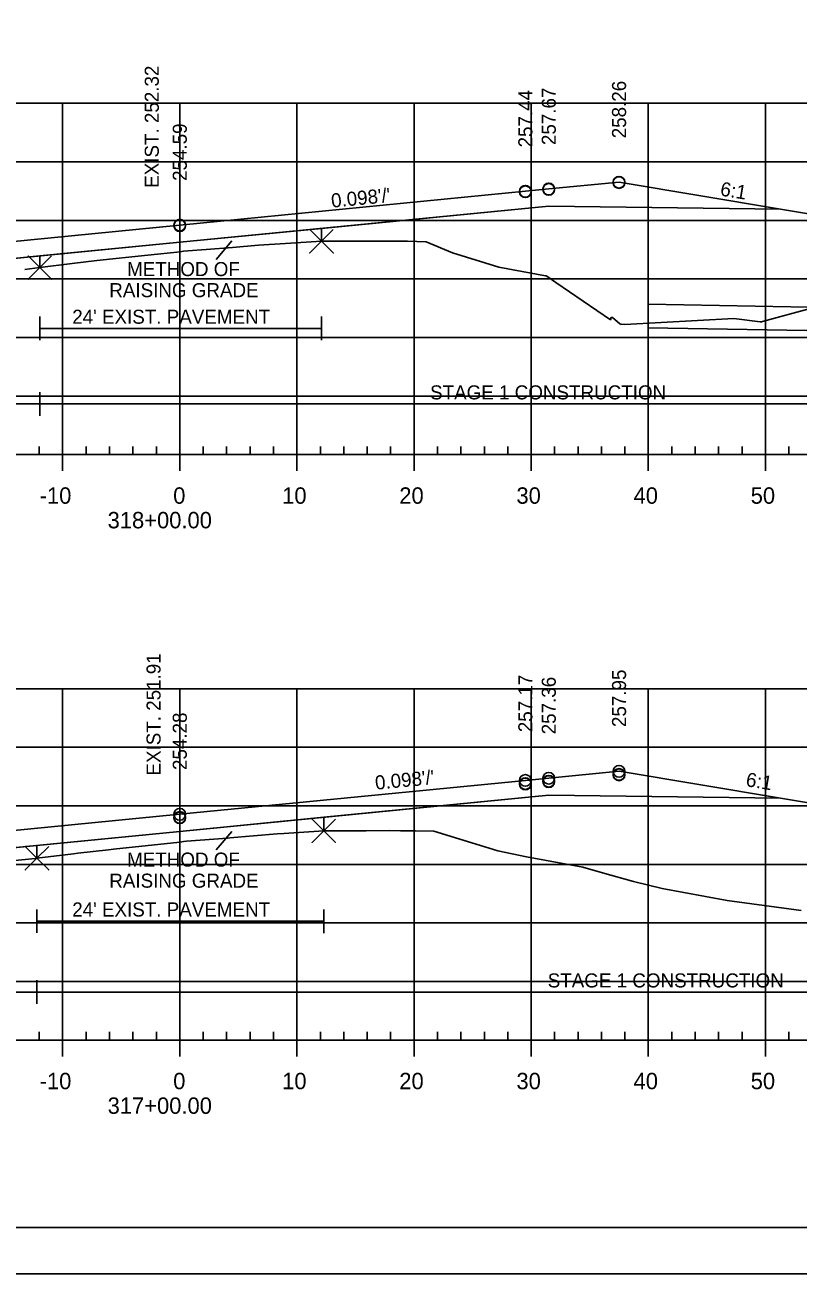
# Model space of a CAD drawing. Extents: x 1365647 to 1367999, y 387113 to 400173.
# Drawn here: x 1365880.9 to 1365946.9, y 398679.6 to 398786.3 of the extents above; entities that cross this region are included whole.
import ezdxf

# ---------------------------------------------------------------- set-up
doc = ezdxf.new("R2010")
doc.units = 0
for name, color, linetype in [('R_Alt Surface', 7, 'Continuous'), ('R_Axis', 7, 'Continuous'), ('R_Axis Annot', 7, 'Continuous'), ('R_Border', 7, 'Continuous'), ('R_Contours', 7, 'Continuous'), ('R_Detour', 7, 'Continuous'), ('R_Dimension', 7, 'Continuous'), ('R_Exist Surface', 7, 'Continuous'), ('R_Fin Surface', 7, 'Continuous'), ('R_Fin Surface Annot', 7, 'Continuous'), ('R_Grid', 7, 'Continuous'), ('R_No Plot', 7, 'Continuous'), ('R_Water', 7, 'Continuous'), ('R_Xsect Elev', 7, 'Continuous')]:
    doc.layers.add(name, color=color, linetype=linetype)

msp = doc.modelspace()

# ---------------------------------------------------------------- linework, layer by layer
at = {"layer": 'R_Alt Surface'}
for points in [[(1365835.17, 398761.97), (1365862.59, 398764.67), (1365894.09, 398767.76), (1365925.59, 398770.84), (1365945.36, 398770.6)], [(1365835.17, 398711.66), (1365862.59, 398714.36), (1365894.09, 398717.45), (1365925.59, 398720.53), (1365945.36, 398720.29)]]:
    msp.add_lwpolyline(points, dxfattribs=at)
at = {"layer": 'R_Axis'}
for p, q in [((1365749.09, 398749.63), (1366039.09, 398749.63)), ((1365882.09, 398749.63), (1365882.09, 398750.33)), ((1365884.09, 398748.23), (1365884.09, 398749.63)), ((1365886.09, 398749.63), (1365886.09, 398750.33)), ((1365888.09, 398749.63), (1365888.09, 398750.33)), ((1365890.09, 398749.63), (1365890.09, 398750.33)), ((1365892.09, 398749.63), (1365892.09, 398750.33)), ((1365894.09, 398748.23), (1365894.09, 398749.63)), ((1365896.09, 398749.63), (1365896.09, 398750.33)), ((1365898.09, 398749.63), (1365898.09, 398750.33)), ((1365900.09, 398749.63), (1365900.09, 398750.33)), ((1365902.09, 398749.63), (1365902.09, 398750.33)), ((1365904.09, 398748.23), (1365904.09, 398749.63)), ((1365906.09, 398749.63), (1365906.09, 398750.33)), ((1365908.09, 398749.63), (1365908.09, 398750.33)), ((1365910.09, 398749.63), (1365910.09, 398750.33)), ((1365912.09, 398749.63), (1365912.09, 398750.33)), ((1365914.09, 398748.23), (1365914.09, 398749.63)), ((1365916.09, 398749.63), (1365916.09, 398750.33)), ((1365918.09, 398749.63), (1365918.09, 398750.33)), ((1365920.09, 398749.63), (1365920.09, 398750.33)), ((1365922.09, 398749.63), (1365922.09, 398750.33)), ((1365924.09, 398748.23), (1365924.09, 398749.63)), ((1365926.09, 398749.63), (1365926.09, 398750.33)), ((1365928.09, 398749.63), (1365928.09, 398750.33)), ((1365930.09, 398749.63), (1365930.09, 398750.33)), ((1365932.09, 398749.63), (1365932.09, 398750.33)), ((1365934.09, 398748.23), (1365934.09, 398749.63)), ((1365936.09, 398749.63), (1365936.09, 398750.33)), ((1365938.09, 398749.63), (1365938.09, 398750.33)), ((1365940.09, 398749.63), (1365940.09, 398750.33)), ((1365942.09, 398749.63), (1365942.09, 398750.33)), ((1365944.09, 398748.23), (1365944.09, 398749.63)), ((1365946.09, 398749.63), (1365946.09, 398750.33)), ((1365882.09, 398699.63), (1365882.09, 398700.33)), ((1365886.09, 398699.63), (1365886.09, 398700.33)), ((1365888.09, 398699.63), (1365888.09, 398700.33)), ((1365890.09, 398699.63), (1365890.09, 398700.33)), ((1365892.09, 398699.63), (1365892.09, 398700.33)), ((1365896.09, 398699.63), (1365896.09, 398700.33)), ((1365898.09, 398699.63), (1365898.09, 398700.33)), ((1365900.09, 398699.63), (1365900.09, 398700.33)), ((1365902.09, 398699.63), (1365902.09, 398700.33)), ((1365906.09, 398699.63), (1365906.09, 398700.33)), ((1365908.09, 398699.63), (1365908.09, 398700.33)), ((1365910.09, 398699.63), (1365910.09, 398700.33)), ((1365912.09, 398699.63), (1365912.09, 398700.33)), ((1365916.09, 398699.63), (1365916.09, 398700.33)), ((1365918.09, 398699.63), (1365918.09, 398700.33)), ((1365920.09, 398699.63), (1365920.09, 398700.33)), ((1365922.09, 398699.63), (1365922.09, 398700.33)), ((1365926.09, 398699.63), (1365926.09, 398700.33)), ((1365928.09, 398699.63), (1365928.09, 398700.33)), ((1365930.09, 398699.63), (1365930.09, 398700.33)), ((1365932.09, 398699.63), (1365932.09, 398700.33)), ((1365936.09, 398699.63), (1365936.09, 398700.33)), ((1365938.09, 398699.63), (1365938.09, 398700.33)), ((1365940.09, 398699.63), (1365940.09, 398700.33)), ((1365942.09, 398699.63), (1365942.09, 398700.33)), ((1365946.09, 398699.63), (1365946.09, 398700.33)), ((1365749.09, 398699.63), (1366039.09, 398699.63)), ((1365884.09, 398698.23), (1365884.09, 398699.63)), ((1365894.09, 398698.23), (1365894.09, 398699.63)), ((1365904.09, 398698.23), (1365904.09, 398699.63)), ((1365914.09, 398698.23), (1365914.09, 398699.63)), ((1365924.09, 398698.23), (1365924.09, 398699.63)), ((1365934.09, 398698.23), (1365934.09, 398699.63)), ((1365944.09, 398698.23), (1365944.09, 398699.63))]:
    msp.add_line(p, q, dxfattribs=at)
at = {"layer": 'R_Border'}
msp.add_line((1366052.27, 398683.63), (1365736.09, 398683.63), dxfattribs=at)
at = {"layer": 'R_Contours'}
for p, q in [((1365925.59, 398770.84), (1365906.19, 398768.94)), ((1365906.19, 398768.94), (1365894.09, 398767.76)), ((1365906.19, 398768.94), (1365906.19, 398767.85)), ((1365906.19, 398767.85), (1365906.19, 398768.94)), ((1365894.09, 398767.76), (1365882.15, 398766.59)), ((1365906.19, 398767.85), (1365908.41, 398767.86)), ((1365908.41, 398767.86), (1365910.14, 398767.85)), ((1365910.14, 398767.85), (1365911.92, 398767.84)), ((1365911.92, 398767.84), (1365913.54, 398767.84)), ((1365882.15, 398766.59), (1365862.59, 398764.67)), ((1365882.15, 398765.6), (1365882.15, 398766.59)), ((1365882.15, 398766.59), (1365882.15, 398765.6)), ((1365891.35, 398766.66), (1365894.12, 398766.95)), ((1365894.12, 398766.95), (1365894.41, 398766.99)), ((1365880.86, 398765.43), (1365882.15, 398765.6)), ((1365882.15, 398765.6), (1365884.91, 398765.94)), ((1365926.19, 398764.33), (1365930.85, 398761.15)), ((1365931.02, 398761.34), (1365931.67, 398760.8)), ((1365953.59, 398718.92), (1365945.36, 398720.29)), ((1365906.38, 398718.65), (1365894.09, 398717.45)), ((1365906.38, 398717.5), (1365906.38, 398718.65)), ((1365906.38, 398718.65), (1365906.38, 398717.5)), ((1365894.09, 398717.45), (1365881.9, 398716.25)), ((1365881.9, 398716.25), (1365862.59, 398714.36)), ((1365881.9, 398716.25), (1365881.9, 398715.16)), ((1365881.9, 398715.16), (1365881.9, 398716.25))]:
    msp.add_line(p, q, dxfattribs=at)
for points in [[(1365969.61, 398761.76), (1365976.54, 398761.58), (1365953.59, 398769.23), (1365945.36, 398770.6), (1365925.59, 398770.84)], [(1365896.35, 398767.15), (1365898.58, 398767.32), (1365900.81, 398767.5), (1365903.12, 398767.66)], [(1365903.12, 398767.66), (1365905.31, 398767.81), (1365906.19, 398767.85)], [(1365913.54, 398767.84), (1365915.13, 398767.79), (1365917.38, 398766.87), (1365921.33, 398765.63), (1365925.32, 398764.89), (1365925.37, 398764.88), (1365925.42, 398764.87), (1365926.19, 398764.33)], [(1365884.91, 398765.94), (1365887.02, 398766.19), (1365891.35, 398766.66)], [(1365894.41, 398766.99), (1365894.78, 398767.03), (1365896.35, 398767.15)], [(1365943.85, 398761), (1365948.03, 398762.12), (1365949.53, 398762.22), (1365954.09, 398762.29)], [(1365930.85, 398761.15), (1365930.93, 398761.34), (1365931.02, 398761.34)], [(1365931.67, 398760.8), (1365931.75, 398760.76), (1365932.07, 398760.75), (1365941.4, 398761.25), (1365943.65, 398760.97), (1365943.76, 398760.97), (1365943.85, 398761)], [(1365945.36, 398720.29), (1365925.59, 398720.53), (1365906.38, 398718.65)], [(1365881.9, 398715.16), (1365885.01, 398715.53), (1365885.4, 398715.58), (1365888.01, 398715.88), (1365888.44, 398715.93), (1365894.1, 398716.54), (1365894.11, 398716.54), (1365894.4, 398716.58), (1365894.66, 398716.6), (1365898.16, 398716.87), (1365898.37, 398716.89), (1365902.4, 398717.23), (1365902.96, 398717.27), (1365906.38, 398717.5)], [(1365906.38, 398717.5), (1365907.14, 398717.5), (1365910.01, 398717.51), (1365911.96, 398717.52), (1365912.92, 398717.49), (1365914.21, 398717.49), (1365915.78, 398717.46), (1365919.01, 398716.46), (1365921.25, 398715.78), (1365923.68, 398715.29), (1365928.51, 398714.38), (1365930.17, 398713.92), (1365932.82, 398713.18), (1365935.28, 398712.57), (1365940.82, 398711.55), (1365947.15, 398710.68)], [(1365846.89, 398712.81), (1365847.97, 398712.85), (1365853.19, 398712.22), (1365853.71, 398712.17), (1365859.4, 398711.4), (1365860.28, 398711.29), (1365862.29, 398711.9), (1365865.83, 398713.1), (1365872.56, 398714.46), (1365872.76, 398714.5), (1365872.78, 398714.51), (1365877.13, 398714.67), (1365881.74, 398715.14), (1365881.9, 398715.16)]]:
    msp.add_lwpolyline(points, dxfattribs=at)
at = {"layer": 'R_Detour'}
for p, q in [((1365906.19, 398767.85), (1365906.19, 398768.94)), ((1365882.15, 398765.6), (1365882.15, 398766.59)), ((1365906.38, 398717.5), (1365906.38, 398718.65)), ((1365881.9, 398715.16), (1365881.9, 398716.25))]:
    msp.add_line(p, q, dxfattribs=at)
at = {"layer": 'R_Dimension'}
for p, q in [((1365897.21, 398766.3), (1365898.53, 398767.87)), ((1365897.21, 398715.86), (1365898.53, 398717.43))]:
    msp.add_line(p, q, dxfattribs=at)
at = {"layer": 'R_Exist Surface'}
for points in [[(1365880.86, 398765.43), (1365882.15, 398765.6), (1365884.91, 398765.94), (1365887.02, 398766.19), (1365891.35, 398766.66), (1365894.12, 398766.95), (1365894.41, 398766.99), (1365894.78, 398767.03), (1365896.35, 398767.15), (1365898.58, 398767.32), (1365900.81, 398767.5), (1365903.12, 398767.66), (1365905.31, 398767.81), (1365906.19, 398767.85), (1365908.41, 398767.86), (1365910.14, 398767.85), (1365911.92, 398767.84), (1365913.54, 398767.84), (1365915.13, 398767.79), (1365917.38, 398766.87), (1365921.33, 398765.63), (1365925.32, 398764.89), (1365925.37, 398764.88), (1365925.42, 398764.87), (1365926.19, 398764.33), (1365930.85, 398761.15), (1365930.93, 398761.34), (1365931.02, 398761.34), (1365931.67, 398760.8), (1365931.75, 398760.76), (1365932.07, 398760.75), (1365941.4, 398761.25), (1365943.65, 398760.97), (1365943.76, 398760.97), (1365943.85, 398761), (1365948.03, 398762.12)], [(1365877.13, 398714.67), (1365881.74, 398715.14), (1365881.9, 398715.16), (1365885.01, 398715.53), (1365885.4, 398715.58), (1365888.01, 398715.88), (1365888.44, 398715.93), (1365894.1, 398716.54), (1365894.11, 398716.54), (1365894.4, 398716.58), (1365894.66, 398716.6), (1365898.16, 398716.87), (1365898.37, 398716.89), (1365902.4, 398717.23), (1365902.96, 398717.27), (1365906.38, 398717.5), (1365907.14, 398717.5), (1365910.01, 398717.51), (1365911.96, 398717.52), (1365912.92, 398717.49), (1365914.21, 398717.49), (1365915.78, 398717.46), (1365919.01, 398716.46), (1365921.25, 398715.78), (1365923.68, 398715.29), (1365928.51, 398714.38), (1365930.17, 398713.92), (1365932.82, 398713.18), (1365935.28, 398712.57), (1365940.82, 398711.55), (1365947.15, 398710.68)]]:
    msp.add_lwpolyline(points, dxfattribs=at)
at = {"layer": 'R_Fin Surface'}
for points in [[(1365825.88, 398762.69), (1365831.45, 398760.83), (1365834.59, 398761.88), (1365835.17, 398761.97), (1365856.59, 398765.54), (1365862.59, 398766.13), (1365864.59, 398766.33), (1365894.09, 398769.22), (1365923.59, 398772.11), (1365925.59, 398772.31), (1365931.59, 398772.89), (1365945.36, 398770.6), (1365953.59, 398769.23), (1365982.61, 398759.55), (1365987.79, 398761.28)], [(1365824.36, 398712.09), (1365830.26, 398710.12), (1365834.59, 398711.57), (1365835.17, 398711.66), (1365856.59, 398715.23), (1365862.59, 398715.82), (1365864.59, 398716.02), (1365894.09, 398718.91), (1365923.59, 398721.8), (1365925.59, 398721.99), (1365931.59, 398722.58), (1365945.36, 398720.29), (1365953.59, 398718.92), (1365983.82, 398708.84), (1365988.93, 398710.54)]]:
    msp.add_lwpolyline(points, dxfattribs=at)
at = {"layer": 'R_Grid'}
for p, q in [((1365749.09, 398779.63), (1366039.09, 398779.63)), ((1365884.09, 398749.63), (1365884.09, 398779.63)), ((1365894.09, 398749.63), (1365894.09, 398779.63)), ((1365904.09, 398749.63), (1365904.09, 398779.63)), ((1365914.09, 398749.63), (1365914.09, 398779.63)), ((1365924.09, 398749.63), (1365924.09, 398779.63)), ((1365934.09, 398749.63), (1365934.09, 398779.63)), ((1365944.09, 398749.63), (1365944.09, 398779.63)), ((1365749.09, 398774.63), (1366039.09, 398774.63)), ((1365749.09, 398769.63), (1366039.09, 398769.63)), ((1365749.09, 398764.63), (1366039.09, 398764.63)), ((1365749.09, 398759.63), (1366039.09, 398759.63)), ((1365749.09, 398754.63), (1366039.09, 398754.63)), ((1365749.09, 398749.63), (1366039.09, 398749.63)), ((1365749.09, 398729.63), (1366039.09, 398729.63)), ((1365884.09, 398699.63), (1365884.09, 398729.63)), ((1365894.09, 398699.63), (1365894.09, 398729.63)), ((1365904.09, 398699.63), (1365904.09, 398729.63)), ((1365914.09, 398699.63), (1365914.09, 398729.63)), ((1365924.09, 398699.63), (1365924.09, 398729.63)), ((1365934.09, 398699.63), (1365934.09, 398729.63)), ((1365944.09, 398699.63), (1365944.09, 398729.63)), ((1365749.09, 398724.63), (1366039.09, 398724.63)), ((1365749.09, 398719.63), (1366039.09, 398719.63)), ((1365749.09, 398714.63), (1366039.09, 398714.63)), ((1365749.09, 398709.63), (1366039.09, 398709.63)), ((1365749.09, 398704.63), (1366039.09, 398704.63)), ((1365749.09, 398699.63), (1366039.09, 398699.63))]:
    msp.add_line(p, q, dxfattribs=at)
at = {"layer": 'R_No Plot'}
msp.add_line((1365723.69, 398679.65), (1366057.03, 398679.65), dxfattribs=at)
msp.add_lwpolyline([(1365723.69, 398892.99), (1366057.03, 398892.99), (1366057.03, 398679.65), (1365723.69, 398679.65)], close=True, dxfattribs=at)
for points in [[(1365906.19, 398767.85), (1365905.19, 398768.85), (1365906.19, 398767.85), (1365905.19, 398766.85), (1365906.19, 398767.85), (1365907.19, 398766.85), (1365906.19, 398767.85), (1365907.19, 398768.85)], [(1365882.15, 398765.6), (1365881.15, 398766.6), (1365882.15, 398765.6), (1365881.15, 398764.6), (1365882.15, 398765.6), (1365883.15, 398764.6), (1365882.15, 398765.6), (1365883.15, 398766.6)], [(1365906.38, 398717.5), (1365905.38, 398718.5), (1365906.38, 398717.5), (1365905.38, 398716.5), (1365906.38, 398717.5), (1365907.38, 398716.5), (1365906.38, 398717.5), (1365907.38, 398718.5)], [(1365881.9, 398715.16), (1365880.9, 398716.16), (1365881.9, 398715.16), (1365880.9, 398714.16), (1365881.9, 398715.16), (1365882.9, 398714.16), (1365881.9, 398715.16), (1365882.9, 398716.16)]]:
    msp.add_lwpolyline(points, dxfattribs=at)
for centre in [(1365925.59, 398772.31), (1365925.59, 398772.3), (1365931.59, 398772.89), (1365931.59, 398772.88), (1365931.59, 398772.86), (1365923.59, 398772.11), (1365923.59, 398772.1), (1365923.59, 398772.07), (1365925.59, 398772.27), (1365894.09, 398769.22), (1365894.09, 398769.21), (1365894.09, 398769.18), (1365931.59, 398722.58), (1365931.59, 398722.31), (1365931.59, 398722.28), (1365923.59, 398721.8), (1365923.59, 398721.53), (1365923.59, 398721.5), (1365925.59, 398721.99), (1365925.59, 398721.73), (1365925.59, 398721.7), (1365894.09, 398718.91), (1365894.09, 398718.64), (1365894.09, 398718.61)]:
    msp.add_circle(centre, 0.5, dxfattribs=at)
at = {"layer": 'R_Water'}
for p, q in [((1365976.09, 398761.73), (1365934.09, 398762.46)), ((1365882.15, 398759.41), (1365882.15, 398761.41)), ((1365906.19, 398759.41), (1365906.19, 398761.41)), ((1365882.15, 398760.41), (1365906.19, 398760.41)), ((1365982.42, 398759.62), (1365934.09, 398760.46)), ((1365882.15, 398752.95), (1365882.15, 398754.95)), ((1365825.88, 398753.95), (1365882.15, 398753.95)), ((1365882.15, 398753.95), (1365987.79, 398753.95)), ((1365881.9, 398708.78), (1365881.9, 398710.78)), ((1365906.38, 398708.77), (1365906.38, 398710.77)), ((1365881.9, 398709.78), (1365906.38, 398709.78)), ((1365881.9, 398702.73), (1365881.9, 398704.73)), ((1365824.36, 398703.73), (1365881.9, 398703.73)), ((1365881.9, 398703.73), (1365988.93, 398703.73))]:
    msp.add_line(p, q, dxfattribs=at)

# ---------------------------------------------------------------- texts
at = {"layer": 'R_Axis Annot'}
for s, p in [('-10', (1365882.13, 398745.43)), ('0', (1365893.53, 398745.43)), ('10', (1365902.83, 398745.43)), ('20', (1365912.83, 398745.43)), ('30', (1365922.83, 398745.43)), ('40', (1365932.83, 398745.43)), ('50', (1365942.83, 398745.43)), ('318+00.00', (1365887.93, 398743.33)), ('-10', (1365882.13, 398695.43)), ('0', (1365893.53, 398695.43)), ('10', (1365902.83, 398695.43)), ('20', (1365912.83, 398695.43)), ('30', (1365922.83, 398695.43)), ('40', (1365932.83, 398695.43)), ('50', (1365942.83, 398695.43)), ('317+00.00', (1365887.93, 398693.33))]:
    msp.add_text(s, height=1.4, dxfattribs=at).set_placement(p)
at = {"layer": 'R_Fin Surface Annot'}
for s, rotation, p in [('6:1', 350.5377, (1365940.17, 398771.76)), ("0.098'/'", 5.5972, (1365907.07, 398770.71)), ("0.098'/'", 5.5972, (1365910.82, 398721)), ('6:1', 350.5377, (1365942.36, 398721.32))]:
    msp.add_text(s, height=1.2, rotation=rotation, dxfattribs=at).set_placement(p)
at = {"layer": 'R_Water'}
for s, p in [('METHOD OF', (1365889.59, 398764.87)), ('RAISING GRADE', (1365888.07, 398763.07)), ("24' EXIST. PAVEMENT", (1365884.91, 398760.8)), ('STAGE 1 CONSTRUCTION', (1365915.46, 398754.34)), ('METHOD OF', (1365889.59, 398714.44)), ('RAISING GRADE', (1365888.07, 398712.64)), ("24' EXIST. PAVEMENT", (1365884.91, 398710.18)), ('STAGE 1 CONSTRUCTION', (1365925.5, 398704.12))]:
    msp.add_text(s, height=1.2, dxfattribs=at).set_placement(p)
at = {"layer": 'R_Xsect Elev'}
for s, p in [('EXIST. 252.32', (1365892.3, 398772.41)), ('258.26', (1365932.19, 398776.64)), ('257.44', (1365924.19, 398775.86)), ('257.67', (1365926.19, 398776.06)), ('254.59', (1365894.69, 398773)), ('EXIST. 251.91', (1365892.45, 398722.22)), ('257.95', (1365932.19, 398726.36)), ('257.17', (1365924.19, 398725.92)), ('257.36', (1365926.19, 398725.74)), ('254.28', (1365894.69, 398722.69))]:
    msp.add_text(s, height=1.2, rotation=90, dxfattribs=at).set_placement(p)

doc.saveas('drawing.dxf')
